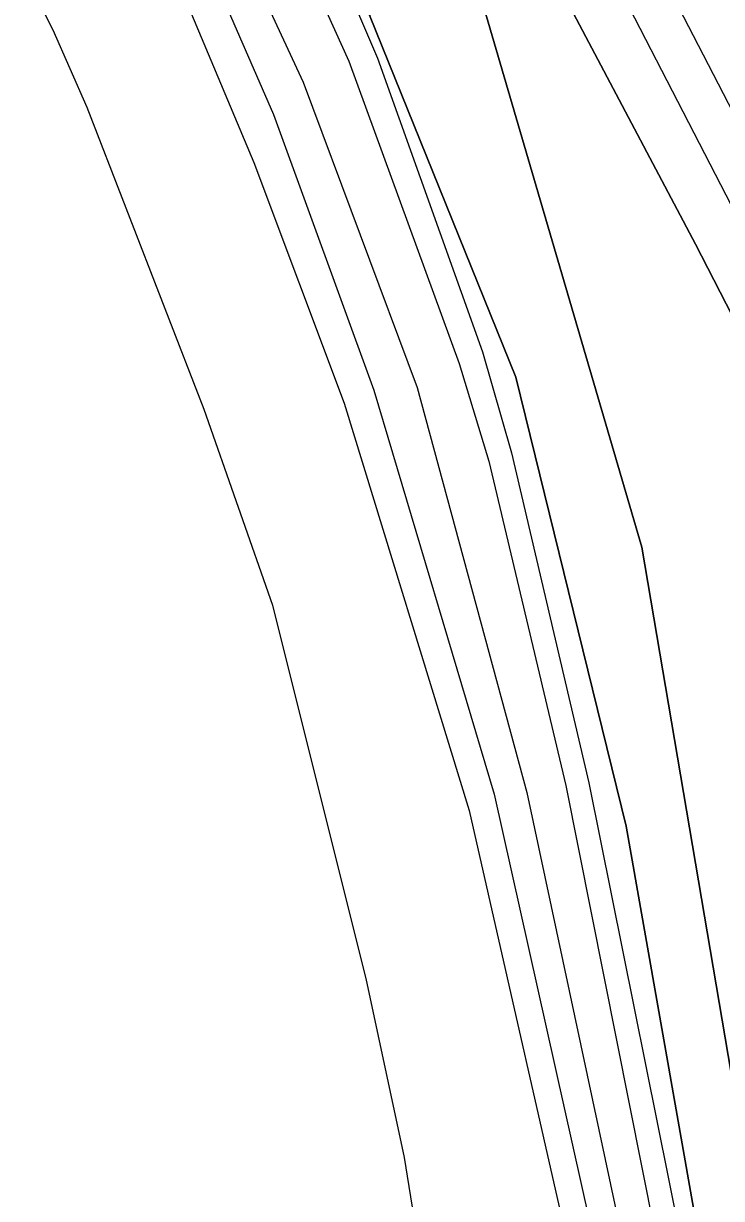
# Model space of a CAD drawing. Extents: x -263943 to -261149, y -1236934 to -1230686.
# Drawn here: x -262965.3 to -262892.8, y -1235851.1 to -1235729 of the extents above; entities that cross this region are included whole.
import ezdxf

# ---------------------------------------------------------------- set-up
doc = ezdxf.new("R2010")
doc.units = 0
for name, color, linetype in [('body_kn', 7, 'Continuous'), ('kladpar_hranice', 7, 'Continuous'), ('kladpar_plochy', 7, 'Continuous'), ('zappar_hrandruhpozemk', 7, 'Continuous'), ('zuob_linie', 7, 'Continuous'), ('zuob_plochy', 7, 'Continuous')]:
    doc.layers.add(name, color=color, linetype=linetype)

msp = doc.modelspace()

# ---------------------------------------------------------------- linework, layer by layer
at = {"layer": 'body_kn'}
for p, q in [((-262962.25, -1235729.74), (-262962.25, -1235729.74)), ((-262928.58, -1235732.64), (-262928.58, -1235732.64)), ((-262931.53, -1235732.95), (-262931.53, -1235732.95)), ((-262936.27, -1235735.13), (-262936.27, -1235735.13)), ((-262958.73, -1235737.77), (-262958.73, -1235737.77)), ((-262939.35, -1235738.48), (-262939.35, -1235738.48)), ((-262941.4, -1235743.47), (-262941.4, -1235743.47)), ((-262895.53, -1235751.97), (-262895.53, -1235751.97)), ((-262917.65, -1235763.13), (-262917.65, -1235763.13)), ((-262920.09, -1235764.35), (-262920.09, -1235764.35)), ((-262924.45, -1235766.84), (-262924.45, -1235766.84)), ((-262914.19, -1235765.79), (-262914.19, -1235765.79)), ((-262928.96, -1235767.11), (-262928.96, -1235767.11)), ((-262946.58, -1235769.15), (-262946.58, -1235769.15)), ((-262932.03, -1235768.48), (-262932.03, -1235768.48)), ((-262914.64, -1235773.65), (-262914.64, -1235773.65)), ((-262916.99, -1235774.49), (-262916.99, -1235774.49)), ((-262901.12, -1235783.44), (-262901.12, -1235783.44)), ((-262939.45, -1235789.51), (-262939.45, -1235789.51)), ((-262909.02, -1235808.2), (-262909.02, -1235808.2)), ((-262906.61, -1235807.92), (-262906.61, -1235807.92)), ((-262916.46, -1235809.08), (-262916.46, -1235809.08)), ((-262913.06, -1235808.92), (-262913.06, -1235808.92)), ((-262919.06, -1235810.79), (-262919.06, -1235810.79)), ((-262902.73, -1235812.42), (-262902.73, -1235812.42)), ((-262929.73, -1235828.25), (-262929.73, -1235828.25)), ((-262925.77, -1235846.85), (-262925.77, -1235846.85))]:
    msp.add_line(p, q, dxfattribs=at)
at = {"layer": 'kladpar_hranice'}
for points in [[(-262862.53, -1236240.1), (-262895.12, -1236037.24), (-262925.77, -1235846.85), (-262929.73, -1235828.25), (-262939.45, -1235789.51), (-262946.58, -1235769.15), (-262958.73, -1235737.77), (-262962.25, -1235729.74), (-262985.32, -1235684.29), (-263049.8, -1235562.15), (-263053.02, -1235556.09), (-263100.02, -1235467.82), (-263130.9, -1235410.32), (-263287.4, -1235108.1)], [(-262707.73, -1236150.88), (-262717.99, -1236121.07), (-262742.82, -1236057.73), (-262755.44, -1236025.13), (-262784.83, -1235967.96), (-262812.71, -1235913.51), (-262843.44, -1235853.52), (-262866.2, -1235809.08), (-262895.53, -1235751.97), (-262912.34, -1235720.17), (-262918.74, -1235723.18), (-262929.39, -1235728.18), (-262941.55, -1235698.09), (-262962.24, -1235644.69), (-262994.36, -1235576.33)], [(-262994.36, -1235576.33), (-262962.24, -1235644.69), (-262941.55, -1235698.09), (-262929.39, -1235728.18), (-262914.19, -1235765.79), (-262902.73, -1235812.42), (-262886.55, -1235904.35), (-262871.84, -1235989.76), (-262871.14, -1235993.35), (-262867.84, -1236010.28), (-262863.55, -1236032.23), (-262856.6, -1236071.12), (-262850.82, -1236103.24), (-262844.94, -1236135.73)], [(-262829.23, -1236194.7), (-262844.53, -1236106.63), (-262850.7, -1236071.61), (-262859.1, -1236024.25), (-262862.08, -1236007.46), (-262786.1, -1235970.21), (-262791.6, -1235961.47), (-262796.19, -1235954.16), (-262865.14, -1235990.21), (-262869.14, -1235967.65), (-262874.97, -1235935.23), (-262879.02, -1235912.99), (-262885, -1235878.61), (-262892.14, -1235836.25), (-262901.12, -1235783.44), (-262918.74, -1235723.18), (-262912.34, -1235720.17), (-262895.53, -1235751.97), (-262866.2, -1235809.08), (-262843.44, -1235853.52), (-262812.71, -1235913.51), (-262784.83, -1235967.96), (-262755.44, -1236025.13), (-262742.82, -1236057.73)], [(-262865.14, -1235990.21), (-262871.14, -1235993.35), (-262871.84, -1235989.76), (-262886.55, -1235904.35), (-262902.73, -1235812.42), (-262914.19, -1235765.79), (-262929.39, -1235728.18), (-262918.74, -1235723.18), (-262901.12, -1235783.44), (-262892.14, -1235836.25), (-262885, -1235878.61), (-262879.02, -1235912.99), (-262874.97, -1235935.23), (-262869.14, -1235967.65), (-262865.14, -1235990.21)]]:
    msp.add_lwpolyline(points, dxfattribs=at)
at = {"layer": 'kladpar_plochy'}
for points in [[(-262707.73, -1236150.88), (-262717.99, -1236121.07), (-262742.82, -1236057.73), (-262755.44, -1236025.13), (-262784.83, -1235967.96), (-262812.71, -1235913.51), (-262843.44, -1235853.52), (-262866.2, -1235809.08), (-262895.53, -1235751.97), (-262912.34, -1235720.17), (-262918.74, -1235723.18), (-262929.39, -1235728.18), (-262941.55, -1235698.09), (-262962.24, -1235644.69), (-262994.36, -1235576.33)], [(-262994.36, -1235576.33), (-262962.24, -1235644.69), (-262941.55, -1235698.09), (-262929.39, -1235728.18), (-262914.19, -1235765.79), (-262902.73, -1235812.42), (-262886.55, -1235904.35), (-262871.84, -1235989.76), (-262871.14, -1235993.35), (-262867.84, -1236010.28), (-262863.55, -1236032.23), (-262856.6, -1236071.12), (-262850.82, -1236103.24), (-262844.94, -1236135.73)], [(-262862.53, -1236240.1), (-262895.12, -1236037.24), (-262925.77, -1235846.85), (-262929.73, -1235828.25), (-262939.45, -1235789.51), (-262946.58, -1235769.15), (-262958.73, -1235737.77), (-262962.25, -1235729.74), (-262985.32, -1235684.29)], [(-262885, -1235878.61), (-262892.14, -1235836.25), (-262901.12, -1235783.44), (-262918.74, -1235723.18), (-262912.34, -1235720.17), (-262895.53, -1235751.97), (-262866.2, -1235809.08), (-262843.44, -1235853.52)]]:
    msp.add_lwpolyline(points, dxfattribs=at)
msp.add_lwpolyline([(-262865.14, -1235990.21), (-262871.14, -1235993.35), (-262871.84, -1235989.76), (-262886.55, -1235904.35), (-262902.73, -1235812.42), (-262914.19, -1235765.79), (-262929.39, -1235728.18), (-262918.74, -1235723.18), (-262901.12, -1235783.44), (-262892.14, -1235836.25), (-262885, -1235878.61), (-262879.02, -1235912.99), (-262874.97, -1235935.23), (-262869.14, -1235967.65)], close=True, dxfattribs=at)
at = {"layer": 'zappar_hrandruhpozemk'}
for p, q in [((-262939.47, -1235706.85), (-262928.58, -1235732.64)), ((-262941.94, -1235709.9), (-262931.53, -1235732.95)), ((-262946.11, -1235714.04), (-262936.27, -1235735.13)), ((-262952.92, -1235716), (-262941.4, -1235743.47)), ((-262949.3, -1235715.75), (-262939.35, -1235738.48)), ((-262902.57, -1235717.15), (-262879.93, -1235761.01)), ((-262884.01, -1235763.12), (-262906.65, -1235719.17)), ((-262928.58, -1235732.64), (-262917.65, -1235763.13)), ((-262931.53, -1235732.95), (-262920.09, -1235764.35)), ((-262936.27, -1235735.13), (-262924.45, -1235766.84)), ((-262939.35, -1235738.48), (-262928.96, -1235767.11)), ((-262941.4, -1235743.47), (-262932.03, -1235768.48))]:
    msp.add_line(p, q, dxfattribs=at)
for points in [[(-262917.65, -1235763.13), (-262914.64, -1235773.65), (-262906.61, -1235807.92), (-262896, -1235860.76), (-262891.12, -1235883.85)], [(-262920.09, -1235764.35), (-262916.99, -1235774.49), (-262909.02, -1235808.2), (-262898.47, -1235861.09), (-262893.41, -1235885.2)], [(-262924.45, -1235766.84), (-262913.06, -1235808.92), (-262901.85, -1235861.49), (-262896.55, -1235888.42)], [(-262928.96, -1235767.11), (-262916.46, -1235809.08), (-262904.73, -1235861.69), (-262901.29, -1235879.16)], [(-262932.03, -1235768.48), (-262919.06, -1235810.79), (-262907.38, -1235862.17), (-262898.05, -1235925.58)]]:
    msp.add_lwpolyline(points, dxfattribs=at)
at = {"layer": 'zuob_linie'}
msp.add_lwpolyline([(-262862.53, -1236240.1), (-262895.12, -1236037.24), (-262925.77, -1235846.85), (-262929.73, -1235828.25), (-262939.45, -1235789.51), (-262946.58, -1235769.15), (-262958.73, -1235737.77), (-262962.25, -1235729.74), (-262985.32, -1235684.29), (-263049.8, -1235562.15), (-263053.02, -1235556.09), (-263100.02, -1235467.82), (-263130.9, -1235410.32), (-263287.4, -1235108.1)], dxfattribs=at)
at = {"layer": 'zuob_plochy'}
msp.add_lwpolyline([(-262862.53, -1236240.1), (-262895.12, -1236037.24), (-262925.77, -1235846.85), (-262929.73, -1235828.25), (-262939.45, -1235789.51), (-262946.58, -1235769.15), (-262958.73, -1235737.77), (-262962.25, -1235729.74), (-262985.32, -1235684.29), (-263049.8, -1235562.15), (-263053.02, -1235556.09), (-263100.02, -1235467.82), (-263130.9, -1235410.32), (-263287.4, -1235108.1), (-263274.7, -1235099), (-263272.8, -1235097.5), (-263387.04, -1234882.34), (-263415.79, -1234834.88)], dxfattribs=at)

doc.saveas('drawing.dxf')
